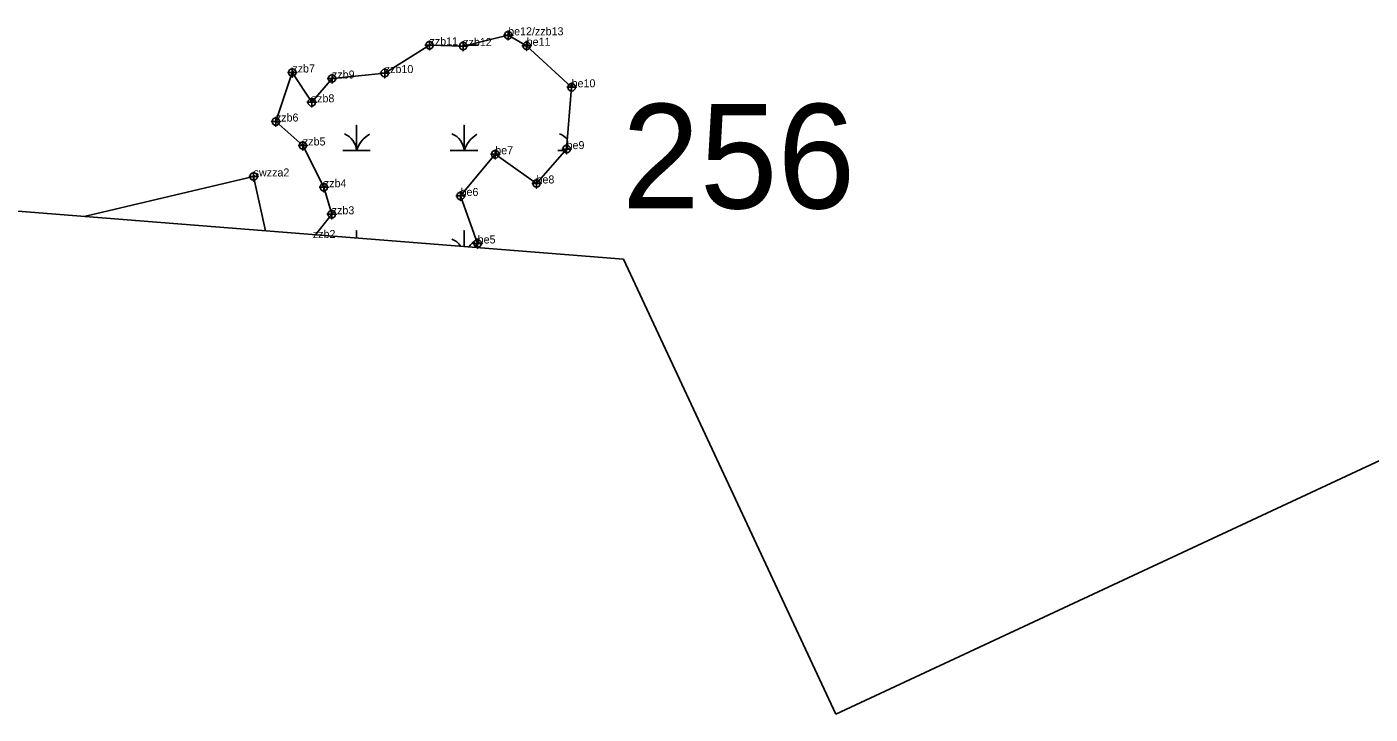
# Model space of a CAD drawing. Extents: x 2071991 to 2268989, y 436479 to 469629.
# Drawn here: x 2214456 to 2215295, y 438749 to 439179 of the extents above; entities that cross this region are included whole.
import ezdxf

# ---------------------------------------------------------------- set-up
doc = ezdxf.new("R2010")
doc.units = 0
for name, color, linetype in [('approx_PSA', 7, 'Continuous'), ('Default', 7, 'Continuous'), ('Exist Environmental Wetland Boundary', 7, 'Continuous'), ('Exist Environmental Wetland Boundary Cogo Comment', 7, 'Continuous'), ('Exist Environmental Wetland Boundary Cogo Point CELL', 7, 'Continuous'), ('Exist Hydro Jurisdictional Stream or Body of Water NEU Mitigable', 7, 'Continuous'), ('Exist Hydro Jurisdictional Stream or Body of Water NEU Mitigable Cogo Comment', 7, 'Continuous'), ('Exist Hydro Jurisdictional Stream or Body of Water NEU Mitigable Cogo Point CELL', 7, 'Continuous'), ('Exist Hydro Swamp or Marsh', 7, 'Continuous')]:
    doc.layers.add(name, color=color, linetype=linetype)

msp = doc.modelspace()

# ---------------------------------------------------------------- linework, layer by layer
at = {"layer": 'approx_PSA'}
for p, q in [((2214828.81, 439033.43), (2213499.16, 439138.58)), ((2214961.47, 438749.02), (2214828.81, 439033.43)), ((2215463.41, 438983.15), (2214961.47, 438749.02))]:
    msp.add_line(p, q, dxfattribs=at)
at = {"layer": 'Exist Environmental Wetland Boundary'}
msp.add_lwpolyline([(2214636.41, 439048.64), (2214646.57, 439061.42), (2214641.66, 439078.31), (2214628.56, 439104.41), (2214611.66, 439119.37), (2214621.96, 439150.04), (2214634.11, 439131.39), (2214646.77, 439146.26), (2214679.73, 439149.69), (2214707.67, 439167.02), (2214728.71, 439166.56), (2214756.82, 439173.28), (2214768.38, 439166.74), (2214796.46, 439140.78), (2214793.32, 439102.15), (2214774.52, 439080.68), (2214748.74, 439098.91), (2214727.08, 439072.85), (2214737.77, 439043.19), (2214736.03, 439040.77)], dxfattribs=at)
at = {"layer": 'Exist Environmental Wetland Boundary Cogo Point CELL'}
for points in [[(2214756.82, 439176.28), (2214756.82, 439170.28), (2214756.82, 439173.28), (2214759.82, 439173.28), (2214753.82, 439173.28)], [(2214707.67, 439170.02), (2214707.67, 439164.02), (2214707.67, 439167.02), (2214710.67, 439167.02), (2214704.67, 439167.02)], [(2214728.71, 439169.56), (2214728.71, 439163.56), (2214728.71, 439166.56), (2214731.71, 439166.56), (2214725.71, 439166.56)], [(2214768.38, 439169.74), (2214768.38, 439163.74), (2214768.38, 439166.74), (2214771.38, 439166.74), (2214765.38, 439166.74)], [(2214621.96, 439153.04), (2214621.96, 439147.04), (2214621.96, 439150.04), (2214624.96, 439150.04), (2214618.96, 439150.04)], [(2214646.77, 439149.26), (2214646.77, 439143.26), (2214646.77, 439146.26), (2214649.77, 439146.26), (2214643.77, 439146.26)], [(2214679.73, 439152.69), (2214679.73, 439146.69), (2214679.73, 439149.69), (2214682.73, 439149.69), (2214676.73, 439149.69)], [(2214796.46, 439143.78), (2214796.46, 439137.78), (2214796.46, 439140.78), (2214799.46, 439140.78), (2214793.46, 439140.78)], [(2214634.11, 439134.39), (2214634.11, 439128.39), (2214634.11, 439131.39), (2214637.11, 439131.39), (2214631.11, 439131.39)], [(2214611.66, 439122.37), (2214611.66, 439116.37), (2214611.66, 439119.37), (2214614.66, 439119.37), (2214608.66, 439119.37)], [(2214628.56, 439107.41), (2214628.56, 439101.41), (2214628.56, 439104.41), (2214631.56, 439104.41), (2214625.56, 439104.41)], [(2214748.74, 439101.91), (2214748.74, 439095.91), (2214748.74, 439098.91), (2214751.74, 439098.91), (2214745.74, 439098.91)], [(2214793.32, 439105.15), (2214793.32, 439099.15), (2214793.32, 439102.15), (2214796.32, 439102.15), (2214790.32, 439102.15)], [(2214774.52, 439083.68), (2214774.52, 439077.68), (2214774.52, 439080.68), (2214777.52, 439080.68), (2214771.52, 439080.68)], [(2214641.66, 439081.31), (2214641.66, 439075.31), (2214641.66, 439078.31), (2214644.66, 439078.31), (2214638.66, 439078.31)], [(2214727.08, 439075.85), (2214727.08, 439069.85), (2214727.08, 439072.85), (2214730.08, 439072.85), (2214724.08, 439072.85)], [(2214646.57, 439064.42), (2214646.57, 439058.42), (2214646.57, 439061.42), (2214649.57, 439061.42), (2214643.57, 439061.42)], [(2214737.77, 439046.19), (2214737.77, 439040.19), (2214737.77, 439043.19), (2214740.77, 439043.19), (2214734.77, 439043.19)]]:
    msp.add_lwpolyline(points, dxfattribs=at)
for centre in [(2214756.82, 439173.28), (2214707.67, 439167.02), (2214728.71, 439166.56), (2214768.38, 439166.74), (2214621.96, 439150.04), (2214679.73, 439149.69), (2214646.77, 439146.26), (2214796.46, 439140.78), (2214634.11, 439131.39), (2214611.66, 439119.37), (2214628.56, 439104.41), (2214748.74, 439098.91), (2214793.32, 439102.15), (2214774.52, 439080.68), (2214641.66, 439078.31), (2214727.08, 439072.85), (2214646.57, 439061.42), (2214737.77, 439043.19)]:
    msp.add_circle(centre, 2.34, dxfattribs=at)
at = {"layer": 'Exist Hydro Jurisdictional Stream or Body of Water NEU Mitigable'}
msp.add_lwpolyline([(2214605.31, 439051.1), (2214597.8, 439085.04), (2214491.93, 439060.07)], dxfattribs=at)
at = {"layer": 'Exist Hydro Jurisdictional Stream or Body of Water NEU Mitigable Cogo Point CELL'}
msp.add_lwpolyline([(2214597.8, 439088.04), (2214597.8, 439082.04), (2214597.8, 439085.04), (2214600.8, 439085.04), (2214594.8, 439085.04)], dxfattribs=at)
msp.add_circle((2214597.8, 439085.04), 2.34, dxfattribs=at)
at = {"layer": 'Exist Hydro Swamp or Marsh'}
for p, q in [((2214730.6, 439167.01), (2214737.9, 439167.01)), ((2214787.9, 439101.23), (2214792.51, 439101.23))]:
    msp.add_line(p, q, dxfattribs=at)
for points in [[(2214653.49, 439101.23), (2214662.09, 439101.23), (2214662.09, 439117.01), (2214662.09, 439101.23), (2214670.69, 439101.23)], [(2214720.69, 439101.23), (2214729.3, 439101.23), (2214729.3, 439117.01), (2214729.3, 439101.23), (2214737.9, 439101.23)], [(2214662.09, 439046.61), (2214662.09, 439051.23), (2214662.09, 439046.61)], [(2214729.3, 439041.3), (2214729.3, 439051.23), (2214729.3, 439041.3)]]:
    msp.add_lwpolyline(points, dxfattribs=at)
for centre, radius, start, end in [((2214649.83, 439100.34), 12.3, 4.14034, 67.53497), ((2214680.33, 439095.17), 19.22, 122.12745, 161.62219), ((2214717.03, 439100.34), 12.3, 4.14034, 67.53497), ((2214747.54, 439095.17), 19.22, 122.12745, 161.62219), ((2214784.23, 439100.34), 12.3, 38.92509, 67.53497), ((2214717.03, 439034.56), 12.3, 34.14671, 67.53497), ((2214747.54, 439029.39), 19.22, 123.38888, 142.59866)]:
    msp.add_arc(centre, radius, start, end, dxfattribs=at)

# ---------------------------------------------------------------- texts
at = {"layer": 'Default'}
msp.add_text('256', height=65.34, dxfattribs=at).set_placement((2214827.94, 439065.06))
at = {"layer": 'Exist Environmental Wetland Boundary Cogo Comment'}
for s, p in [('be12/zzb13', (2214756.82, 439173.28)), ('zzb11', (2214707.67, 439167.02)), ('zzb12', (2214728.71, 439166.56)), ('be11', (2214768.38, 439166.74)), ('zzb7', (2214621.96, 439150.04)), ('zzb9', (2214646.77, 439146.26)), ('zzb10', (2214679.73, 439149.69)), ('be10', (2214796.46, 439140.78)), ('zzb8', (2214634.11, 439131.39)), ('zzb6', (2214611.66, 439119.37)), ('zzb5', (2214628.56, 439104.41)), ('be9', (2214793.32, 439102.15)), ('be7', (2214748.74, 439098.91)), ('zzb4', (2214641.66, 439078.31)), ('be8', (2214774.52, 439080.68)), ('be6', (2214727.08, 439072.85)), ('zzb3', (2214646.57, 439061.42)), ('zzb2', (2214634.77, 439046.58)), ('be5', (2214737.77, 439043.19))]:
    msp.add_text(s, height=5, dxfattribs=at).set_placement(p)
at = {"layer": 'Exist Hydro Jurisdictional Stream or Body of Water NEU Mitigable Cogo Comment'}
msp.add_text('swzza2', height=5, dxfattribs=at).set_placement((2214597.8, 439085.04))

doc.saveas('drawing.dxf')
